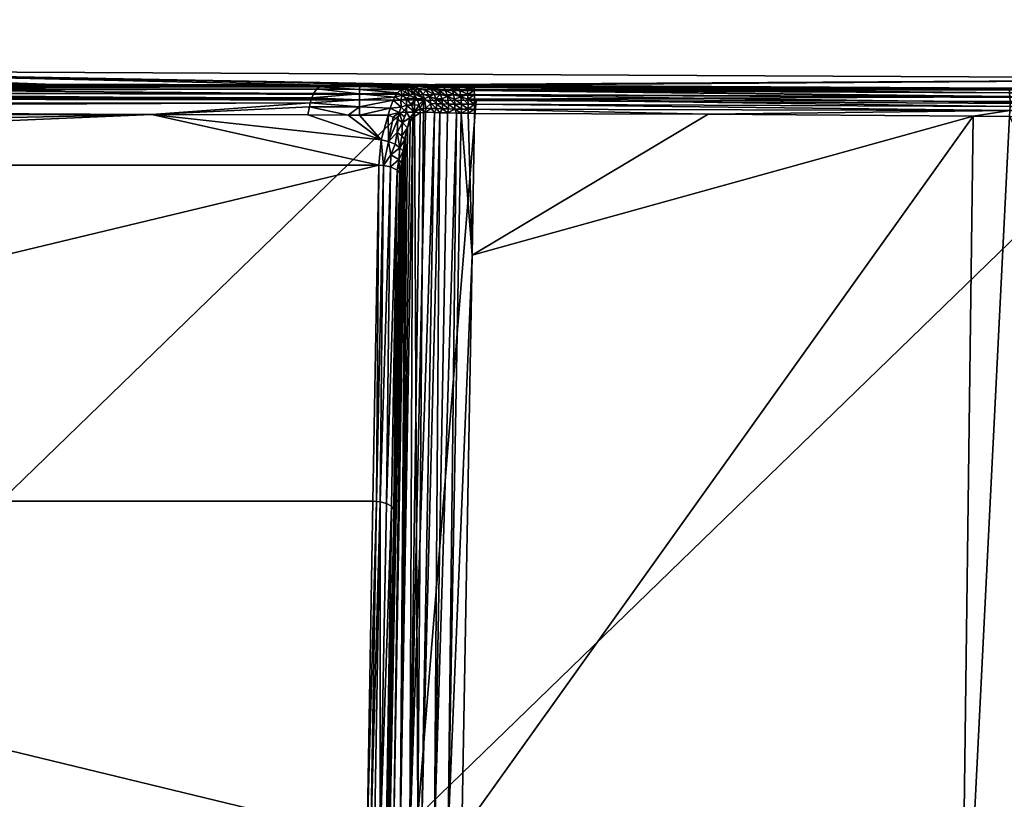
# Model space of a CAD drawing. Extents: x -0.096 to 0.096, y -0.174 to -0.001.
# Tile 445 of 469: x 0.01 to 0.038, y -0.037 to -0.015. Entities that reach past the tile are written whole.
import ezdxf

# ---------------------------------------------------------------- set-up
doc = ezdxf.new("R2010")
doc.units = 0
doc.layers.add('mesh', color=7, linetype='CONTINUOUS')

msp = doc.modelspace()

# ---------------------------------------------------------------- meshes
at = {"layer": 'mesh'}
mesh = msp.add_polyface(dxfattribs=at)
corners = [(0.02183, -0.016837, -0.030096), (0.022055, -0.016837, -0.030052), (0.048045, -0.016656, -0.003305), (0.048045, -0.016979, -0.02824), (0.05081, -0.016994, -0.028052), (0.037637, -0.016921, -0.028946), (0.061212, -0.016824, 0.003738), (0.061376, -0.016831, 0.004424), (0.063899, -0.01692, 0.010031), (0.064643, -0.016941, 0.010844), (0.048045, -0.017001, 0.022913), (0.062707, -0.016883, 0.00818), (0.062571, -0.016878, 0.007861), (0.061724, -0.016847, 0.00588), (0.061045, -0.016808, 0.001242), (0.061091, -0.016807, 0.000801), (0.06127, -0.016803, -0.000949), (0.061777, -0.016807, -0.002773), (0.042611, -0.016952, 0.023252), (0.053107, -0.017029, -0.027957), (0.05309, -0.017017, -0.02778), (0.037658, -0.016922, -0.029256), (0.037666, -0.01697, -0.029385), (0.053118, -0.017077, -0.028087), (0.037673, -0.017052, -0.029507), (0.061036, -0.015987, -0.0039), (0.059401, -0.014987, -0.001976), (0.060198, -0.015987, -0.000839), (0.060735, -0.015664, -0.004017), (0.060519, -0.015987, 0.005464), (0.059106, -0.014987, 0.003372), (0.060207, -0.015664, 0.005548), (0.060023, -0.015987, 0.00233), (0.059025, -0.014987, 0.002381), (0.059118, -0.014987, 0.000691), (0.059211, -0.014987, -0.000999), (0.061063, -0.015987, 0.000798), (0.022532, -0.016837, -0.029971), (0.021591, -0.016839, -0.030207), (0.018312, -0.016839, -0.030677), (0, -0.016424, -0.003209), (0.06194, -0.016809, -0.003359), (0.041675, -0.016946, 0.023288), (0.02223, -0.016838, 0.024032), (0.020846, -0.016835, 0.024052), (0.020851, -0.016867, 0.024238), (0.062477, -0.017132, 0.022013), (0.041684, -0.016978, 0.023473), (0.020855, -0.016957, 0.024404), (0.041691, -0.017069, 0.02364), (0.022543, -0.016902, -0.030228), (0.022537, -0.016853, -0.030094), (0.022547, -0.016984, -0.030349)]
mesh.append_faces([[corners[k] for k in face] for face in [(0, 1, 2, 2), (2, 3, 4, 4), (5, 3, 2, 2), (2, 6, 7, 7), (8, 9, 10, 10), (10, 11, 8, 8), (10, 12, 11, 11), (13, 12, 10, 10), (2, 14, 6, 6), (2, 15, 14, 14), (16, 15, 2, 2), (2, 17, 16, 16), (10, 7, 13, 13), (10, 2, 7, 7), (18, 2, 10, 10), (19, 20, 4, 4), (5, 21, 3, 3), (21, 4, 3, 3), (21, 19, 4, 4), (22, 19, 21, 21), (22, 23, 19, 19), (24, 23, 22, 22), (25, 26, 27, 27), (25, 28, 26, 26), (29, 30, 31, 31), (32, 30, 29, 29), (32, 33, 30, 30), (32, 34, 33, 33), (27, 34, 32, 32), (27, 35, 34, 34), (26, 35, 27, 27), (36, 32, 29, 29), (36, 27, 32, 32), (37, 5, 2, 2), (2, 1, 37, 37), (2, 38, 0, 0), (2, 39, 38, 38), (40, 39, 2, 2), (2, 4, 41, 41), (4, 20, 41, 41), (2, 41, 17, 17), (2, 42, 43, 43), (18, 42, 2, 2), (10, 42, 18, 18), (42, 44, 43, 43), (45, 44, 42, 42), (46, 42, 10, 10), (47, 42, 46, 46), (47, 45, 42, 42), (48, 45, 47, 47), (47, 49, 48, 48), (24, 22, 50, 50), (51, 5, 37, 37), (21, 50, 22, 22), (51, 50, 21, 21), (50, 52, 24, 24), (5, 51, 21, 21)]])
mesh = msp.add_polyface(dxfattribs=at)
corners = [(-0.019517, -0.016844, -0.030737), (0, -0.016424, -0.003209), (-0.020889, -0.016847, -0.030619), (-0.019301, -0.016844, -0.030737), (-0.018276, -0.01684, -0.030736), (-0.022524, -0.016836, -0.029971), (-0.021981, -0.016836, -0.030051), (-0.048045, -0.016655, -0.003113), (0, -0.016839, -0.030706), (-0.015883, -0.016817, 0.024175), (-0.020836, -0.016838, 0.024029), (-0.019297, -0.017449, -0.0319), (-0.019296, -0.01768, -0.032041), (-0.01897, -0.017679, -0.032041), (-0.019298, -0.017247, -0.03172), (-0.017947, -0.017202, -0.031661), (-0.019299, -0.017081, -0.031506), (-0.019674, -0.028585, -0.03741), (0.019848, -0.019096, -0.032738), (-0.01984, -0.019096, -0.032738), (-0.021152, -0.016843, -0.030439), (-0.021366, -0.01684, -0.030291), (-0.021582, -0.016838, -0.030207), (0, -0.016798, 0.024307), (0.013434, -0.017661, -0.032034), (-0.017868, -0.017495, -0.031934), (-0.017839, -0.017675, -0.032039), (0.017913, -0.017334, -0.031803), (-0.018172, -0.016879, -0.031004), (-0.017904, -0.017345, -0.031808), (0.01796, -0.017191, -0.031645), (-0.018125, -0.016907, -0.031127), (0.018181, -0.016884, -0.031002), (-0.018079, -0.016962, -0.031259), (-0.017998, -0.017082, -0.031499), (0.018094, -0.01694, -0.031235), (0.000004, -0.037451, 0.030526), (0.000005, -0.017225, 0.024852), (0.002317, -0.017222, 0.024873), (-0.020943, -0.03748, 0.030241), (-0.018091, -0.017249, 0.024684), (-0.020839, -0.016842, 0.024151), (0.000005, -0.01692, 0.024658), (-0.020847, -0.017094, 0.024538), (-0.020845, -0.016956, 0.024404), (0.000005, -0.017057, 0.024793), (-0.020848, -0.017263, 0.024592), (0.000005, -0.016829, 0.024493), (-0.0193, -0.016955, -0.031265), (-0.0193, -0.016875, -0.031006), (-0.019508, -0.038074, -0.042082), (0.000004, -0.038075, -0.042082), (0.019516, -0.038074, -0.042082), (-0.019911, -0.018381, -0.032386), (0.019682, -0.028585, -0.03741)]
mesh.append_faces([[corners[k] for k in face] for face in [(0, 1, 2, 2), (3, 1, 0, 0), (3, 4, 1, 1), (1, 5, 6, 6), (7, 5, 1, 1), (4, 8, 1, 1), (9, 10, 1, 1), (11, 12, 13, 13), (14, 15, 16, 16), (17, 18, 19, 19), (1, 20, 2, 2), (1, 21, 20, 20), (22, 21, 1, 1), (1, 6, 22, 22), (1, 23, 9, 9), (24, 25, 26, 26), (24, 27, 25, 25), (28, 8, 4, 4), (27, 29, 25, 25), (27, 30, 29, 29), (31, 8, 28, 28), (31, 32, 8, 8), (33, 32, 31, 31), (30, 15, 29, 29), (30, 34, 15, 15), (33, 34, 35, 35), (36, 37, 38, 38), (39, 37, 36, 36), (39, 40, 37, 37), (41, 9, 23, 23), (41, 10, 9, 9), (42, 43, 44, 44), (45, 43, 42, 42), (45, 46, 43, 43), (37, 46, 45, 45), (37, 40, 46, 46), (47, 41, 23, 23), (42, 41, 47, 47), (44, 41, 42, 42), (48, 33, 31, 31), (13, 26, 25, 25), (25, 11, 13, 13), (29, 11, 25, 25), (29, 14, 11, 11), (29, 15, 14, 14), (15, 34, 16, 16), (16, 33, 48, 48), (34, 33, 16, 16), (28, 48, 31, 31), (28, 49, 48, 48), (28, 3, 49, 49), (4, 3, 28, 28), (17, 50, 51, 51), (52, 17, 51, 51), (53, 26, 13, 13), (53, 24, 26, 26), (19, 24, 53, 53), (52, 54, 17, 17)]])
mesh = msp.add_polyface(dxfattribs=at)
corners = [(0.019525, -0.016845, -0.030738), (0.021236, -0.016842, -0.030372), (0.019309, -0.016844, -0.030737), (0.048045, -0.016656, -0.003305), (0.02223, -0.016838, 0.024032), (0, -0.016424, -0.003209), (0.017847, -0.017675, -0.032039), (0.017889, -0.01745, -0.03189), (0.013434, -0.017661, -0.032034), (0.019308, -0.016876, -0.031006), (0.018236, -0.016848, -0.030855), (0.018978, -0.01768, -0.032041), (0.019305, -0.01745, -0.0319), (0.019303, -0.017681, -0.032041), (0.018312, -0.016839, -0.030677), (0, -0.016839, -0.030706), (0.010426, -0.016809, 0.02418), (0, -0.016798, 0.024307), (0.001824, -0.016796, 0.024322), (0.020846, -0.016835, 0.024052), (0.017913, -0.017334, -0.031803), (0.018181, -0.016884, -0.031002), (-0.018079, -0.016962, -0.031259), (0.018094, -0.01694, -0.031235), (0.018015, -0.017066, -0.031471), (-0.017998, -0.017082, -0.031499), (0.01796, -0.017191, -0.031645), (0.000005, -0.016829, 0.024493), (0.020851, -0.016867, 0.024238), (0.000005, -0.01692, 0.024658), (0.020855, -0.016957, 0.024404), (0.000005, -0.017225, 0.024852), (0.020858, -0.017262, 0.024602), (0.002317, -0.017222, 0.024873), (0.000005, -0.017057, 0.024793), (0.020858, -0.017095, 0.024538), (0.019306, -0.017247, -0.03172), (0.020254, -0.017256, -0.031717), (0.020301, -0.017176, -0.031616), (0.020166, -0.017488, -0.031915), (0.019307, -0.017081, -0.031506), (0.020378, -0.017054, -0.03145), (0.019307, -0.016956, -0.031265), (0.020534, -0.016916, -0.031143), (0.020612, -0.016894, -0.031007), (0.02011, -0.017684, -0.032043), (0.019919, -0.018381, -0.032386), (0.02012, -0.018427, -0.032369)]
mesh.append_faces([[corners[k] for k in face] for face in [(0, 1, 2, 2), (3, 4, 5, 5), (6, 7, 8, 8), (2, 9, 0, 0), (2, 10, 9, 9), (11, 7, 6, 6), (11, 12, 7, 7), (13, 12, 11, 11), (2, 1, 14, 14), (5, 15, 14, 14), (16, 17, 5, 5), (16, 18, 17, 17), (16, 19, 18, 18), (5, 19, 16, 16), (5, 4, 19, 19), (8, 7, 20, 20), (15, 10, 14, 14), (15, 21, 10, 10), (22, 23, 21, 21), (24, 25, 26, 26), (23, 25, 24, 24), (19, 17, 18, 18), (27, 17, 19, 19), (28, 27, 19, 19), (29, 27, 28, 28), (30, 29, 28, 28), (31, 32, 33, 33), (34, 32, 31, 31), (34, 35, 32, 32), (29, 35, 34, 34), (29, 30, 35, 35), (36, 37, 38, 38), (12, 37, 36, 36), (12, 39, 37, 37), (40, 41, 42, 42), (38, 41, 40, 40), (43, 9, 42, 42), (10, 21, 9, 9), (0, 9, 44, 44), (14, 10, 2, 2), (21, 42, 9, 9), (23, 42, 21, 21), (40, 24, 26, 26), (40, 23, 24, 24), (42, 23, 40, 40), (40, 36, 38, 38), (40, 26, 36, 36), (12, 20, 7, 7), (36, 20, 12, 12), (26, 20, 36, 36), (13, 39, 12, 12), (45, 39, 13, 13), (46, 45, 13, 13), (11, 46, 13, 13), (46, 6, 8, 8), (11, 6, 46, 46), (45, 46, 47, 47)]])
mesh = msp.add_polyface(dxfattribs=at)
corners = [(0.018312, -0.016839, -0.030677), (0.021236, -0.016842, -0.030372), (0.021591, -0.016839, -0.030207), (0.019525, -0.016845, -0.030738), (0.020765, -0.01685, -0.030739), (0.019307, -0.016956, -0.031265), (0.020378, -0.017054, -0.03145), (0.020473, -0.01697, -0.031263), (0.020534, -0.016916, -0.031143), (0.020612, -0.016894, -0.031007), (0.019308, -0.016876, -0.031006), (0.020743, -0.016887, -0.030989), (0.020644, -0.016932, -0.03116), (0.020593, -0.017023, -0.031359), (0.02072, -0.017128, -0.031425), (0.020506, -0.017114, -0.03152), (0.020469, -0.017257, -0.031685), (0.020631, -0.017403, -0.031695), (0.020633, -0.017216, -0.031565), (0.020482, -0.017455, -0.03182), (0.020814, -0.01706, -0.031281), (0.020301, -0.017176, -0.031616), (0.020254, -0.017256, -0.031717), (0.020166, -0.017488, -0.031915), (0.02042, -0.01761, -0.031929), (0.02011, -0.017684, -0.032043), (0.020808, -0.017748, -0.031549), (0.020853, -0.017598, -0.031519), (0.020724, -0.017756, -0.031682), (0.02052, -0.017888, -0.031935), (0.020629, -0.0176, -0.031776), (0.02057, -0.017733, -0.031863), (0.020731, -0.017859, -0.031645), (0.020657, -0.018038, -0.031734), (0.02039, -0.017802, -0.032014), (0.020255, -0.017736, -0.032046), (0.020773, -0.017398, -0.031572), (0.020872, -0.016873, -0.030848), (0.02092, -0.017213, -0.031336), (0.020365, -0.01817, -0.032133), (0.020583, -0.018367, -0.031848), (0.0206, -0.018237, -0.031803), (0.020499, -0.018269, -0.032005), (0.02012, -0.018427, -0.032369), (0.020443, -0.018601, -0.032136)]
mesh.append_faces([[corners[k] for k in face] for face in [(0, 1, 2, 2), (3, 4, 1, 1), (5, 6, 7, 7), (8, 5, 7, 7), (9, 10, 8, 8), (9, 4, 3, 3), (9, 11, 4, 4), (12, 11, 9, 9), (13, 14, 12, 12), (15, 14, 13, 13), (13, 7, 15, 15), (12, 7, 13, 13), (12, 8, 7, 7), (9, 8, 12, 12), (16, 17, 18, 18), (19, 17, 16, 16), (18, 15, 16, 16), (14, 15, 18, 18), (20, 12, 14, 14), (11, 12, 20, 20), (6, 15, 7, 7), (21, 15, 6, 6), (21, 16, 15, 15), (22, 16, 21, 21), (22, 19, 16, 16), (23, 19, 22, 22), (23, 24, 19, 19), (25, 24, 23, 23), (26, 27, 28, 28), (29, 30, 31, 31), (28, 32, 26, 26), (28, 33, 32, 32), (28, 29, 33, 33), (24, 34, 29, 29), (24, 35, 34, 34), (25, 35, 24, 24), (31, 24, 29, 29), (30, 24, 31, 31), (30, 19, 24, 24), (17, 19, 30, 30), (36, 18, 17, 17), (11, 37, 4, 4), (18, 38, 14, 14), (36, 38, 18, 18), (17, 27, 36, 36), (30, 27, 17, 17), (30, 28, 27, 27), (29, 28, 30, 30), (39, 29, 34, 34), (40, 41, 33, 33), (40, 33, 42, 42), (42, 29, 39, 39), (33, 29, 42, 42), (35, 43, 34, 34), (25, 43, 35, 35), (43, 39, 34, 34), (44, 42, 39, 39), (44, 40, 42, 42)]])
mesh = msp.add_polyface(dxfattribs=at)
corners = [(0.042034, -0.037559, 0.029388), (0.042196, -0.017377, 0.023822), (0.042856, -0.01738, 0.023797), (0.063114, -0.03768, 0.027974), (0.048523, -0.056058, 0.033098), (0.040964, -0.056561, 0.033628), (0.034005, -0.057025, 0.034116), (0.041459, -0.056529, 0.033593), (0.020951, -0.03748, 0.030241), (0.041003, -0.057073, 0.033724), (0.02052, -0.058078, 0.034798), (0.041057, -0.058057, 0.033591), (0.041033, -0.057563, 0.0337), (0.061437, -0.055865, 0.031928), (0.061391, -0.055374, 0.031955), (0.03768, -0.017548, -0.029641), (0.037672, -0.017716, -0.029536), (0.052585, -0.017814, -0.028362), (0.037686, -0.017442, -0.02971), (0.022555, -0.017371, -0.030551), (0.036646, -0.017709, -0.029616), (0.029154, -0.017659, -0.030206), (0.037673, -0.017052, -0.029507), (0.053128, -0.017159, -0.028208), (0.053118, -0.017077, -0.028087), (0.037679, -0.017164, -0.029607), (0.053137, -0.017272, -0.028309), (0.037684, -0.017299, -0.029677), (0.053143, -0.017407, -0.028378), (0.053146, -0.017551, -0.028411), (0.053142, -0.017675, -0.028365), (0.022064, -0.045415, -0.020295), (0.021834, -0.058501, -0.015164), (0.036285, -0.045364, -0.019541), (0.044142, -0.07089, -0.008451), (0.052112, -0.045249, -0.018204), (0.022195, -0.037921, -0.023185), (0.022482, -0.021638, -0.029124), (0.022603, -0.017266, 0.024576), (0.041699, -0.017374, 0.023841), (0.062513, -0.017561, 0.022569), (0.020858, -0.017262, 0.024602), (0.020858, -0.017095, 0.024538), (0.041697, -0.017207, 0.023773), (0.020855, -0.016957, 0.024404), (0.041691, -0.017069, 0.02364), (0.062506, -0.01732, 0.022436), (0.06249, -0.017164, 0.022196), (0.041684, -0.016978, 0.023473), (0.062477, -0.017132, 0.022013), (0.022547, -0.016984, -0.030349), (0.022551, -0.017095, -0.030448), (0.022554, -0.017514, -0.030549), (0.022554, -0.017233, -0.030518)]
mesh.append_faces([[corners[k] for k in face] for face in [(0, 1, 2, 2), (3, 4, 0, 0), (0, 5, 6, 6), (0, 7, 5, 5), (4, 7, 0, 0), (8, 0, 6, 6), (6, 9, 10, 10), (5, 9, 6, 6), (9, 7, 4, 4), (5, 7, 9, 9), (11, 12, 13, 13), (12, 9, 14, 14), (15, 16, 17, 17), (18, 19, 15, 15), (15, 20, 16, 16), (15, 21, 20, 20), (22, 23, 24, 24), (25, 23, 22, 22), (25, 26, 23, 23), (27, 26, 25, 25), (27, 28, 26, 26), (18, 28, 27, 27), (18, 29, 28, 28), (15, 29, 18, 18), (15, 30, 29, 29), (17, 30, 15, 15), (31, 32, 33, 33), (33, 34, 35, 35), (16, 35, 17, 17), (16, 33, 35, 35), (20, 33, 16, 16), (20, 36, 33, 33), (20, 37, 36, 36), (21, 37, 20, 20), (8, 38, 39, 39), (40, 0, 2, 2), (39, 0, 8, 8), (39, 1, 0, 0), (41, 39, 38, 38), (42, 39, 41, 41), (42, 43, 39, 39), (44, 43, 42, 42), (44, 45, 43, 43), (39, 2, 1, 1), (39, 40, 2, 2), (43, 40, 39, 39), (45, 46, 43, 43), (47, 46, 45, 45), (48, 47, 45, 45), (49, 47, 48, 48), (25, 50, 51, 51), (22, 50, 25, 25), (15, 19, 52, 52), (18, 53, 19, 19), (27, 53, 18, 18), (25, 53, 27, 27), (25, 51, 53, 53), (52, 21, 15, 15)]])
mesh = msp.add_polyface(dxfattribs=at)
corners = [(0.021647, -0.017501, -0.030805), (0.021479, -0.01736, -0.030904), (0.021482, -0.017496, -0.030906), (0.021644, -0.017364, -0.030804), (0.021322, -0.017356, -0.031019), (0.021327, -0.01749, -0.031022), (0.020858, -0.017262, 0.024602), (0.022603, -0.017266, 0.024576), (0.021106, -0.017262, 0.024598), (0.021169, -0.0176, -0.031138), (0.021418, -0.01761, -0.030942), (0.021178, -0.017484, -0.03115), (0.021573, -0.017616, -0.03082), (0.021457, -0.017222, -0.030874), (0.021626, -0.017224, -0.030774), (0.021817, -0.017368, -0.03072), (0.021276, -0.017153, -0.030966), (0.02109, -0.017093, -0.031068), (0.021142, -0.017218, -0.031119), (0.021185, -0.016984, -0.030859), (0.020971, -0.016934, -0.030949), (0.021684, -0.016902, -0.030422), (0.021291, -0.016905, -0.030634), (0.021733, -0.016982, -0.030533), (0.021416, -0.017092, -0.030816), (0.021591, -0.017093, -0.030712), (0.021542, -0.016983, -0.030624), (0.021591, -0.016839, -0.030207), (0.020872, -0.016873, -0.030848), (0.020765, -0.01685, -0.030739), (0.021236, -0.016842, -0.030372), (0.02179, -0.017158, -0.030661), (0.020743, -0.016887, -0.030989), (0.020873, -0.01697, -0.031103), (0.020814, -0.01706, -0.031281), (0.02092, -0.017213, -0.031336), (0.02072, -0.017128, -0.031425), (0.021007, -0.017508, -0.031335), (0.021012, -0.017617, -0.031306), (0.020987, -0.01739, -0.031349), (0.020987, -0.017113, -0.031193), (0.020773, -0.017398, -0.031572), (0.020853, -0.017598, -0.031519), (0.020808, -0.017748, -0.031549)]
mesh.append_faces([[corners[k] for k in face] for face in [(0, 1, 2, 2), (3, 1, 0, 0), (2, 4, 5, 5), (1, 4, 2, 2), (6, 7, 8, 8), (5, 9, 10, 10), (11, 9, 5, 5), (10, 12, 2, 2), (4, 11, 5, 5), (0, 2, 12, 12), (3, 13, 1, 1), (14, 13, 3, 3), (15, 14, 3, 3), (16, 17, 18, 18), (19, 17, 16, 16), (19, 20, 17, 17), (21, 22, 23, 23), (20, 19, 22, 22), (4, 18, 11, 11), (16, 18, 4, 4), (13, 24, 16, 16), (25, 24, 13, 13), (25, 22, 24, 24), (26, 22, 25, 25), (24, 19, 16, 16), (22, 19, 24, 24), (26, 23, 22, 22), (27, 28, 20, 20), (27, 29, 28, 28), (30, 29, 27, 27), (22, 27, 20, 20), (21, 27, 22, 22), (2, 5, 10, 10), (1, 16, 4, 4), (13, 16, 1, 1), (14, 25, 13, 13), (31, 25, 14, 14), (31, 26, 25, 25), (32, 20, 28, 28), (32, 33, 20, 20), (34, 33, 32, 32), (35, 34, 36, 36), (37, 9, 11, 11), (38, 9, 37, 37), (39, 18, 35, 35), (37, 18, 39, 39), (37, 11, 18, 18), (40, 17, 20, 20), (18, 17, 40, 40), (33, 40, 20, 20), (34, 40, 33, 33), (34, 18, 40, 40), (35, 18, 34, 34), (41, 39, 35, 35), (42, 39, 41, 41), (42, 37, 39, 39), (42, 38, 37, 37), (43, 38, 42, 42)]])
mesh = msp.add_polyface(dxfattribs=at)
corners = [(0.022372, -0.017513, -0.030566), (0.022555, -0.017371, -0.030551), (0.022372, -0.017375, -0.030568), (0.02208, -0.016853, -0.030158), (0.022055, -0.016837, -0.030052), (0.02183, -0.016837, -0.030096), (0.021997, -0.017371, -0.030653), (0.022182, -0.017512, -0.0306), (0.022182, -0.017373, -0.030602), (0.021997, -0.017509, -0.030652), (0.021817, -0.017368, -0.03072), (0.021819, -0.017505, -0.030721), (0.022346, -0.016983, -0.030366), (0.022136, -0.016983, -0.030403), (0.022359, -0.017096, -0.030466), (0.021644, -0.017364, -0.030804), (0.021647, -0.017501, -0.030805), (0.022554, -0.017514, -0.030549), (0.022553, -0.017633, -0.030521), (0.029154, -0.017659, -0.030206), (0.022368, -0.017232, -0.030535), (0.021573, -0.017616, -0.03082), (0.021787, -0.017621, -0.030724), (0.022045, -0.017628, -0.030608), (0.022371, -0.017631, -0.030552), (0.022178, -0.017629, -0.030585), (0.022554, -0.017233, -0.030518), (0.022551, -0.017095, -0.030448), (0.022547, -0.016984, -0.030349), (0.022109, -0.016901, -0.030284), (0.022543, -0.016902, -0.030228), (0.022537, -0.016853, -0.030094), (0.021591, -0.016839, -0.030207), (0.022532, -0.016837, -0.029971), (0.022168, -0.017161, -0.03054), (0.021986, -0.017229, -0.030621), (0.021963, -0.017095, -0.030555), (0.021733, -0.016982, -0.030533), (0.02179, -0.017158, -0.030661), (0.021931, -0.016982, -0.030459), (0.021626, -0.017224, -0.030774), (0.021684, -0.016902, -0.030422), (0.021542, -0.016983, -0.030624)]
mesh.append_faces([[corners[k] for k in face] for face in [(0, 1, 2, 2), (3, 4, 5, 5), (6, 7, 8, 8), (9, 7, 6, 6), (8, 0, 2, 2), (7, 0, 8, 8), (9, 10, 11, 11), (6, 10, 9, 9), (12, 13, 14, 14), (11, 15, 16, 16), (10, 15, 11, 11), (17, 18, 19, 19), (20, 2, 1, 1), (16, 21, 22, 22), (22, 23, 9, 9), (24, 0, 25, 25), (24, 17, 0, 0), (18, 17, 24, 24), (0, 17, 1, 1), (20, 26, 27, 27), (1, 26, 20, 20), (28, 12, 14, 14), (29, 30, 31, 31), (3, 5, 32, 32), (31, 4, 3, 3), (31, 33, 4, 4), (34, 20, 14, 14), (35, 8, 34, 34), (6, 8, 35, 35), (9, 25, 7, 7), (23, 25, 9, 9), (14, 27, 28, 28), (20, 27, 14, 14), (34, 2, 20, 20), (8, 2, 34, 34), (7, 25, 0, 0), (36, 37, 38, 38), (39, 37, 36, 36), (9, 11, 22, 22), (6, 38, 10, 10), (35, 38, 6, 6), (14, 13, 34, 34), (11, 16, 22, 22), (38, 40, 10, 10), (35, 36, 38, 38), (34, 36, 35, 35), (34, 39, 36, 36), (13, 39, 34, 34), (41, 37, 29, 29), (41, 3, 32, 32), (29, 3, 41, 41), (29, 31, 3, 3), (37, 42, 38, 38), (39, 29, 37, 37), (13, 29, 39, 39), (13, 30, 29, 29), (12, 30, 13, 13), (28, 30, 12, 12)]])
mesh = msp.add_polyface(dxfattribs=at)
corners = [(0.020951, -0.03748, 0.030241), (0.021106, -0.017262, 0.024598), (0.022603, -0.017266, 0.024576), (0.029154, -0.017659, -0.030206), (0.022553, -0.017633, -0.030521), (0.022482, -0.021638, -0.029124), (-0.01984, -0.019096, -0.032738), (0.019848, -0.019096, -0.032738), (0.013434, -0.017661, -0.032034), (-0.019674, -0.028585, -0.03741), (0.019682, -0.028585, -0.03741), (0.022371, -0.017631, -0.030552), (0.021811, -0.037939, -0.023252), (0.022195, -0.037921, -0.023185), (0.019787, -0.028591, -0.037402), (0.020858, -0.017262, 0.024602), (0.000004, -0.037451, 0.030526), (0.002317, -0.017222, 0.024873), (0.019919, -0.018381, -0.032386), (0.022178, -0.017629, -0.030585), (0.022045, -0.017628, -0.030608), (0.021787, -0.017621, -0.030724), (0.021423, -0.037977, -0.023372), (0.021573, -0.017616, -0.03082), (0.021169, -0.0176, -0.031138), (0.020721, -0.038137, -0.023831), (0.021418, -0.01761, -0.030942), (0.021012, -0.017617, -0.031306), (0.020731, -0.017859, -0.031645), (0.020453, -0.038253, -0.02415), (0.020808, -0.017748, -0.031549), (0.020657, -0.018038, -0.031734), (0.02026, -0.038383, -0.024506), (0.020583, -0.018367, -0.031848), (0.020538, -0.018701, -0.031965), (0.0206, -0.018237, -0.031803), (0.020148, -0.038519, -0.024874), (0.020493, -0.019036, -0.032082), (0.020448, -0.019372, -0.0322), (0.021051, -0.038044, -0.023567), (0.019982, -0.019105, -0.032725), (0.02012, -0.018427, -0.032369), (0.020184, -0.018802, -0.032492), (0.020176, -0.019146, -0.032649), (0.020412, -0.018936, -0.032267), (0.020443, -0.018601, -0.032136), (0.020308, -0.018504, -0.032282), (0.020434, -0.019312, -0.03232), (0.020366, -0.019238, -0.032468), (0.020365, -0.01817, -0.032133), (0.019516, -0.038074, -0.042082), (0.01962, -0.038081, -0.042072), (0.019888, -0.028604, -0.037379), (0.020069, -0.028653, -0.037285), (0.019885, -0.038138, -0.041967), (0.020203, -0.028726, -0.037142), (0.020274, -0.028815, -0.036966), (0.020101, -0.038288, -0.041669), (0.020111, -0.03865, -0.025226)]
mesh.append_faces([[corners[k] for k in face] for face in [(0, 1, 2, 2), (3, 4, 5, 5), (6, 7, 8, 8), (9, 10, 7, 7), (5, 4, 11, 11), (12, 13, 5, 5), (7, 10, 14, 14), (15, 16, 17, 17), (15, 1, 0, 0), (18, 8, 7, 7), (19, 5, 11, 11), (19, 12, 5, 5), (20, 12, 19, 19), (21, 22, 20, 20), (22, 21, 23, 23), (24, 25, 26, 26), (25, 24, 27, 27), (28, 29, 30, 30), (28, 31, 29, 29), (32, 33, 34, 34), (32, 35, 33, 33), (29, 31, 35, 35), (36, 37, 38, 38), (34, 37, 36, 36), (27, 30, 25, 25), (23, 26, 39, 39), (40, 41, 18, 18), (40, 42, 41, 41), (43, 42, 40, 40), (44, 34, 45, 45), (44, 37, 34, 34), (42, 46, 41, 41), (42, 45, 46, 46), (44, 45, 42, 42), (37, 47, 38, 38), (44, 47, 37, 37), (44, 48, 47, 47), (40, 18, 7, 7), (44, 43, 48, 48), (42, 43, 44, 44), (46, 49, 41, 41), (45, 49, 46, 46), (34, 33, 45, 45), (50, 14, 10, 10), (51, 52, 14, 14), (40, 14, 52, 52), (40, 7, 14, 14), (43, 52, 53, 53), (43, 40, 52, 52), (54, 53, 52, 52), (54, 55, 53, 53), (53, 48, 43, 43), (55, 48, 53, 53), (56, 48, 55, 55), (56, 47, 48, 48), (55, 57, 56, 56), (56, 38, 47, 47), (38, 56, 58, 58)]])
mesh = msp.add_polyface(dxfattribs=at)
corners = [(0.020951, -0.03748, 0.030241), (0.019434, -0.057645, 0.03478), (0.000004, -0.037451, 0.030526), (0.036285, -0.045364, -0.019541), (0.022164, -0.039694, -0.022538), (0.022064, -0.045415, -0.020295), (0.022195, -0.037921, -0.023185), (0.022045, -0.017628, -0.030608), (0.021423, -0.037977, -0.023372), (0.021811, -0.037939, -0.023252), (0.020111, -0.03865, -0.025226), (0.020098, -0.039424, -0.024946), (0.020148, -0.038519, -0.024874), (0.019516, -0.03834, -0.042144), (0.00684, -0.04403, -0.042144), (0.010465, -0.046307, -0.042144), (0.002749, -0.042769, -0.042644), (0.002749, -0.042769, -0.042144), (0.00684, -0.04403, -0.042644), (0.004587, -0.045444, -0.060735), (0.004685, -0.045154, -0.060428), (0.003212, -0.044284, -0.059985), (0.001732, -0.044037, -0.059985), (0.001646, -0.044782, -0.060735), (0.001732, -0.044037, -0.043485), (0.003212, -0.044284, -0.043485), (0.004685, -0.045154, -0.043042), (0.001646, -0.044782, -0.042735), (0.020858, -0.017262, 0.024602), (0.021418, -0.01761, -0.030942), (0.020721, -0.038137, -0.023831), (0.021051, -0.038044, -0.023567), (0.020453, -0.038253, -0.02415), (0.0206, -0.018237, -0.031803), (0.02026, -0.038383, -0.024506), (0.020448, -0.019372, -0.0322), (0.020808, -0.017748, -0.031549), (0.020538, -0.018701, -0.031965), (0.020032, -0.058889, -0.016198), (0.021573, -0.017616, -0.03082), (0.021453, -0.05852, -0.015227), (0.020698, -0.058631, -0.015534), (0.01962, -0.038081, -0.042072), (0.019787, -0.028591, -0.037402), (0.019516, -0.038074, -0.042082), (0.019729, -0.038095, -0.042048), (0.019888, -0.028604, -0.037379), (0.019885, -0.038138, -0.041967), (0.020054, -0.038229, -0.041787), (0.020203, -0.028726, -0.037142), (0.020101, -0.038288, -0.041669), (0.020274, -0.028815, -0.036966), (0.020116, -0.03835, -0.041544), (0.000004, -0.038249, -0.042137), (0.019516, -0.038222, -0.042132), (0.000004, -0.038075, -0.042082), (0.019645, -0.038298, -0.042128), (0.020052, -0.038349, -0.041804), (0.019984, -0.038313, -0.041919), (0.019816, -0.038345, -0.042063), (0.019751, -0.059282, -0.041544), (0.019726, -0.059282, -0.041698), (0.019667, -0.059281, -0.041841), (0.019572, -0.059279, -0.041965), (0.019449, -0.059277, -0.042059), (0.019305, -0.059274, -0.042119), (0.006425, -0.048056, -0.042644), (-0.00153, -0.042609, -0.042644), (0.00339, -0.046764, -0.042644)]
mesh.append_faces([[corners[k] for k in face] for face in [(0, 1, 2, 2), (3, 4, 5, 5), (3, 6, 4, 4), (7, 8, 9, 9), (9, 4, 6, 6), (5, 4, 9, 9), (10, 11, 12, 12), (13, 14, 15, 15), (16, 14, 17, 17), (18, 14, 16, 16), (18, 15, 14, 14), (19, 20, 21, 21), (21, 22, 23, 23), (21, 24, 22, 22), (21, 25, 24, 24), (25, 21, 26, 26), (27, 24, 25, 25), (28, 0, 2, 2), (29, 30, 31, 31), (32, 33, 34, 34), (12, 35, 10, 10), (30, 36, 32, 32), (34, 37, 12, 12), (34, 38, 32, 32), (39, 31, 8, 8), (8, 40, 9, 9), (30, 41, 31, 31), (42, 43, 44, 44), (45, 46, 42, 42), (46, 45, 47, 47), (48, 49, 47, 47), (50, 49, 48, 48), (51, 50, 52, 52), (44, 53, 54, 54), (44, 55, 53, 53), (54, 53, 13, 13), (10, 52, 11, 11), (10, 51, 52, 52), (56, 54, 13, 13), (48, 57, 50, 50), (58, 57, 48, 48), (47, 58, 48, 48), (47, 59, 58, 58), (45, 59, 47, 47), (45, 56, 59, 59), (42, 56, 45, 45), (42, 54, 56, 56), (44, 54, 42, 42), (53, 14, 13, 13), (53, 17, 14, 14), (60, 52, 50, 50), (57, 61, 50, 50), (58, 62, 57, 57), (59, 63, 58, 58), (56, 64, 59, 59), (65, 56, 13, 13), (16, 66, 18, 18), (67, 68, 16, 16)]])

doc.saveas('drawing.dxf')
